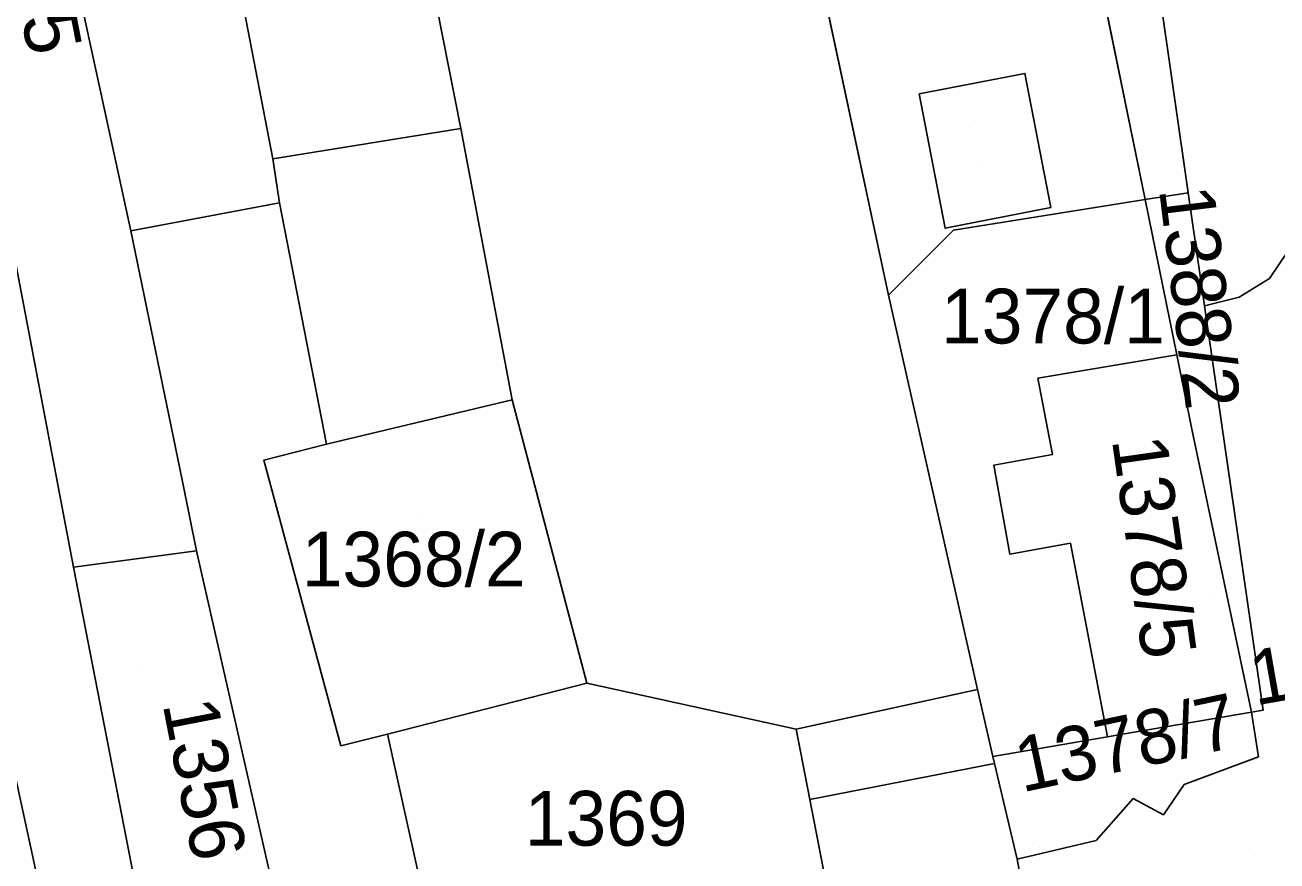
# Model space of a CAD drawing. Extents: x -263943 to -261149, y -1236934 to -1230686.
# Drawn here: x -262965.33 to -262919.59, y -1235264.88 to -1235234.33 of the extents above; entities that cross this region are included whole.
import ezdxf

# ---------------------------------------------------------------- set-up
doc = ezdxf.new("R2010")
doc.units = 0
for name, color, linetype in [('body_kn', 7, 'Continuous'), ('kladpar_druhypozemkov', 7, 'Continuous'), ('kladpar_hranice', 7, 'Continuous'), ('kladpar_parcelnecisla', 7, 'Continuous'), ('kladpar_plochy', 7, 'Continuous'), ('kladpar_sipky', 7, 'Continuous'), ('zappar_hrandruhpozemk', 7, 'Continuous')]:
    doc.layers.add(name, color=color, linetype=linetype)

msp = doc.modelspace()

# ---------------------------------------------------------------- linework, layer by layer
at = {"layer": 'body_kn'}
for p, q in [((-262928.8, -1235236.1), (-262928.8, -1235236.1)), ((-262932.67, -1235236.85), (-262932.67, -1235236.85)), ((-262949.41, -1235238.11), (-262949.41, -1235238.11)), ((-262956.28, -1235239.22), (-262956.28, -1235239.22)), ((-262956.28, -1235239.22), (-262956.28, -1235239.22)), ((-262924.41, -1235240.71), (-262924.41, -1235240.71)), ((-262924.41, -1235240.71), (-262924.41, -1235240.71)), ((-262922.84, -1235240.46), (-262922.84, -1235240.46)), ((-262956.03, -1235240.83), (-262956.03, -1235240.83)), ((-262956.03, -1235240.83), (-262956.03, -1235240.83)), ((-262927.85, -1235241), (-262927.85, -1235241)), ((-262961.46, -1235241.85), (-262961.46, -1235241.85)), ((-262931.71, -1235241.76), (-262931.71, -1235241.76)), ((-262931.71, -1235241.76), (-262931.71, -1235241.76)), ((-262931.41, -1235241.83), (-262931.41, -1235241.83)), ((-262931.41, -1235241.83), (-262931.41, -1235241.83)), ((-262919.87, -1235243.6), (-262919.87, -1235243.6)), ((-262933.78, -1235244.2), (-262933.78, -1235244.2)), ((-262920.97, -1235244.28), (-262920.97, -1235244.28)), ((-262922.24, -1235244.6), (-262922.24, -1235244.6)), ((-262923.25, -1235246.39), (-262923.25, -1235246.39)), ((-262923.25, -1235246.39), (-262923.25, -1235246.39)), ((-262921.98, -1235246.43), (-262921.98, -1235246.43)), ((-262928.33, -1235247.24), (-262928.33, -1235247.24)), ((-262947.53, -1235248.03), (-262947.53, -1235248.03)), ((-262922.7, -1235249.1), (-262922.7, -1235249.1)), ((-262954.32, -1235249.65), (-262954.32, -1235249.65)), ((-262956.61, -1235250.24), (-262956.61, -1235250.24)), ((-262956.61, -1235250.24), (-262956.61, -1235250.24)), ((-262927.8, -1235250.03), (-262927.8, -1235250.03)), ((-262929.94, -1235250.42), (-262929.94, -1235250.42)), ((-262959.58, -1235251.01), (-262959.58, -1235251.01)), ((-262959.06, -1235253.55), (-262959.06, -1235253.55)), ((-262927.14, -1235253.27), (-262927.14, -1235253.27)), ((-262929.35, -1235253.67), (-262929.35, -1235253.67)), ((-262929.35, -1235253.67), (-262929.35, -1235253.67)), ((-262963.56, -1235254.15), (-262963.56, -1235254.15)), ((-262963.56, -1235254.15), (-262963.56, -1235254.15)), ((-262944.8, -1235258.38), (-262944.8, -1235258.38)), ((-262930.54, -1235258.62), (-262930.54, -1235258.62)), ((-262920.53, -1235259.44), (-262920.53, -1235259.44)), ((-262920.1, -1235259.37), (-262920.1, -1235259.37)), ((-262952.09, -1235260.25), (-262952.09, -1235260.25)), ((-262937.16, -1235260.06), (-262937.16, -1235260.06)), ((-262937.16, -1235260.06), (-262937.16, -1235260.06)), ((-262925.78, -1235260.34), (-262925.78, -1235260.34)), ((-262925.78, -1235260.34), (-262925.78, -1235260.34)), ((-262925.24, -1235260.25), (-262925.24, -1235260.25)), ((-262953.79, -1235260.67), (-262953.79, -1235260.67)), ((-262953.79, -1235260.67), (-262953.79, -1235260.67)), ((-262927.06, -1235260.56), (-262927.06, -1235260.56)), ((-262929.97, -1235261.06), (-262929.97, -1235261.06)), ((-262929.91, -1235261.32), (-262929.91, -1235261.32)), ((-262920.27, -1235261.07), (-262920.27, -1235261.07)), ((-262922.98, -1235262.09), (-262922.98, -1235262.09)), ((-262936.66, -1235262.63), (-262936.66, -1235262.63)), ((-262936.66, -1235262.63), (-262936.66, -1235262.63)), ((-262924.85, -1235262.6), (-262924.85, -1235262.6)), ((-262923.74, -1235263.19), (-262923.74, -1235263.19)), ((-262926.2, -1235264.13), (-262926.2, -1235264.13)), ((-262929.09, -1235264.81), (-262929.09, -1235264.81)), ((-262929.09, -1235264.81), (-262929.09, -1235264.81))]:
    msp.add_line(p, q, dxfattribs=at)
at = {"layer": 'kladpar_druhypozemkov'}
for p, q in [((-262930.4, -1235239.29), (-262930.4, -1235239.29)), ((-262923.6, -1235241.45), (-262923.6, -1235241.45)), ((-262928.22, -1235244.29), (-262928.22, -1235244.29)), ((-262950.96, -1235252.25), (-262950.96, -1235252.25)), ((-262921.9, -1235255.15), (-262921.9, -1235255.15)), ((-262961.06, -1235257.75), (-262961.06, -1235257.75)), ((-262944.36, -1235262.25), (-262944.36, -1235262.25)), ((-262928.28, -1235264.38), (-262928.28, -1235264.38)), ((-262920.41, -1235264.69), (-262920.41, -1235264.69))]:
    msp.add_line(p, q, dxfattribs=at)
at = {"layer": 'kladpar_hranice'}
msp.add_line((-262931.41, -1235241.83), (-262933.78, -1235244.2), dxfattribs=at)
for points in [[(-262918.77, -1235241.65), (-262919.19, -1235242.58), (-262919.87, -1235243.6), (-262920.97, -1235244.28), (-262922.24, -1235244.6), (-262922.84, -1235240.46), (-262927.21, -1235209.94), (-262932.67, -1235172.45), (-262928.35, -1235170.33), (-262920.93, -1235207.81), (-262914.53, -1235239.61), (-262918.68, -1235240.71), (-262918.77, -1235241.65)], [(-262924.41, -1235240.71), (-262937.88, -1235174.85), (-262932.67, -1235172.45), (-262927.21, -1235209.94), (-262922.84, -1235240.46), (-262924.41, -1235240.71)], [(-262933.78, -1235244.2), (-262942.49, -1235203.5), (-262947.44, -1235179.25), (-262937.88, -1235174.85), (-262924.41, -1235240.71), (-262931.41, -1235241.83)], [(-262937.16, -1235260.06), (-262944.8, -1235258.38), (-262947.53, -1235248.03), (-262949.41, -1235238.11), (-262955.81, -1235205.72), (-262959.57, -1235185.45), (-262947.44, -1235179.25), (-262942.49, -1235203.5), (-262933.78, -1235244.2), (-262930.54, -1235258.62), (-262937.16, -1235260.06)], [(-262956.03, -1235240.83), (-262956.28, -1235239.22), (-262962.26, -1235208.26), (-262965.85, -1235188.84), (-262959.57, -1235185.45), (-262955.81, -1235205.72), (-262949.41, -1235238.11), (-262947.53, -1235248.03), (-262954.32, -1235249.65), (-262956.03, -1235240.83)], [(-262956.61, -1235250.24), (-262953.79, -1235260.67), (-262952.09, -1235260.25), (-262950.98, -1235265.25), (-262955.9, -1235266.36), (-262956.16, -1235266.36), (-262959.06, -1235253.55), (-262959.58, -1235251.01), (-262961.46, -1235241.85), (-262968.37, -1235210.13), (-262972.21, -1235191.56), (-262965.85, -1235188.84), (-262962.26, -1235208.26), (-262956.28, -1235239.22), (-262956.03, -1235240.83), (-262954.32, -1235249.65), (-262956.61, -1235250.24)], [(-262963.56, -1235254.15), (-262965.7, -1235242.87), (-262971.51, -1235212.94), (-262975.09, -1235193.85), (-262972.21, -1235191.56), (-262968.37, -1235210.13), (-262961.46, -1235241.85), (-262959.58, -1235251.01), (-262959.06, -1235253.55), (-262963.56, -1235254.15)], [(-262964.22, -1235268.57), (-262975.32, -1235217.26), (-262979.83, -1235196.02), (-262975.09, -1235193.85), (-262971.51, -1235212.94), (-262965.7, -1235242.87), (-262963.56, -1235254.15), (-262960.91, -1235267.72), (-262963.57, -1235268.4), (-262964.22, -1235268.57)], [(-262979.05, -1235219.56), (-262983.48, -1235197.7), (-262979.83, -1235196.02), (-262975.32, -1235217.26), (-262964.22, -1235268.57), (-262965.32, -1235268.91), (-262968.37, -1235269.76), (-262979.05, -1235219.56)], [(-262932.67, -1235236.85), (-262931.71, -1235241.76), (-262927.85, -1235241), (-262928.8, -1235236.1), (-262932.67, -1235236.85)], [(-262931.71, -1235241.76), (-262932.67, -1235236.85), (-262928.8, -1235236.1), (-262927.85, -1235241), (-262931.71, -1235241.76)], [(-262925.78, -1235260.34), (-262927.06, -1235260.56), (-262929.97, -1235261.06), (-262930.54, -1235258.62), (-262933.78, -1235244.2), (-262931.41, -1235241.83), (-262924.41, -1235240.71), (-262923.25, -1235246.39), (-262928.33, -1235247.24), (-262927.8, -1235250.03), (-262929.94, -1235250.42), (-262929.35, -1235253.67), (-262927.14, -1235253.27), (-262925.78, -1235260.34)], [(-262923.25, -1235246.39), (-262924.41, -1235240.71), (-262922.84, -1235240.46), (-262922.24, -1235244.6), (-262921.98, -1235246.43), (-262920.1, -1235259.37), (-262920.53, -1235259.44), (-262922.7, -1235249.1), (-262923.25, -1235246.39)], [(-262918.49, -1235281.73), (-262919.72, -1235275.1), (-262920.35, -1235271.72), (-262920.85, -1235269.04), (-262921.8, -1235269.24), (-262927.49, -1235270.47), (-262927.97, -1235270.57), (-262928.32, -1235268.96), (-262929.09, -1235264.81), (-262926.2, -1235264.13), (-262924.85, -1235262.6), (-262923.74, -1235263.19), (-262922.98, -1235262.09), (-262920.27, -1235261.07), (-262920.53, -1235259.44), (-262920.1, -1235259.37), (-262921.98, -1235246.43), (-262922.24, -1235244.6), (-262920.97, -1235244.28), (-262919.87, -1235243.6), (-262919.19, -1235242.58)], [(-262929.35, -1235253.67), (-262929.94, -1235250.42), (-262927.8, -1235250.03), (-262928.33, -1235247.24), (-262923.25, -1235246.39), (-262922.7, -1235249.1), (-262920.53, -1235259.44), (-262925.24, -1235260.25), (-262925.78, -1235260.34), (-262927.14, -1235253.27), (-262929.35, -1235253.67)], [(-262953.79, -1235260.67), (-262956.61, -1235250.24), (-262954.32, -1235249.65), (-262947.53, -1235248.03), (-262944.8, -1235258.38), (-262952.09, -1235260.25), (-262953.79, -1235260.67)], [(-262963.56, -1235254.15), (-262959.06, -1235253.55), (-262956.16, -1235266.36), (-262960.91, -1235267.72), (-262963.56, -1235254.15)], [(-262932.54, -1235283.82), (-262932.22, -1235285.46), (-262930.73, -1235293.13), (-262936.16, -1235294.15), (-262936.23, -1235293.71), (-262937.23, -1235287.23), (-262937.71, -1235284.15), (-262938.68, -1235284.28), (-262940.27, -1235273.98), (-262941.03, -1235274.09), (-262946.03, -1235274.83), (-262946.9, -1235274.96), (-262947.41, -1235271.69), (-262947.96, -1235271.77), (-262949.36, -1235271.96), (-262950.98, -1235265.25), (-262952.09, -1235260.25), (-262944.8, -1235258.38), (-262937.16, -1235260.06), (-262936.66, -1235262.63), (-262935.17, -1235270.28), (-262932.54, -1235283.82)], [(-262928.32, -1235268.96), (-262934.24, -1235270.1), (-262935.17, -1235270.28), (-262936.66, -1235262.63), (-262937.16, -1235260.06), (-262930.54, -1235258.62), (-262929.97, -1235261.06), (-262929.91, -1235261.32), (-262929.09, -1235264.81), (-262928.32, -1235268.96)], [(-262929.09, -1235264.81), (-262929.91, -1235261.32), (-262929.97, -1235261.06), (-262927.06, -1235260.56), (-262925.78, -1235260.34), (-262925.24, -1235260.25), (-262920.53, -1235259.44), (-262920.27, -1235261.07), (-262922.98, -1235262.09), (-262923.74, -1235263.19), (-262924.85, -1235262.6), (-262926.2, -1235264.13), (-262929.09, -1235264.81)]]:
    msp.add_lwpolyline(points, dxfattribs=at)
at = {"layer": 'kladpar_plochy'}
for p, q in [((-262937.88, -1235174.85), (-262924.41, -1235240.71)), ((-262933.78, -1235244.2), (-262942.49, -1235203.5)), ((-262928.8, -1235236.1), (-262932.67, -1235236.85)), ((-262927.85, -1235241), (-262928.8, -1235236.1)), ((-262932.67, -1235236.85), (-262931.71, -1235241.76)), ((-262924.41, -1235240.71), (-262931.41, -1235241.83)), ((-262931.71, -1235241.76), (-262927.85, -1235241)), ((-262931.41, -1235241.83), (-262933.78, -1235244.2))]:
    msp.add_line(p, q, dxfattribs=at)
for points in [[(-262918.77, -1235241.65), (-262919.19, -1235242.58), (-262919.87, -1235243.6), (-262920.97, -1235244.28), (-262922.24, -1235244.6), (-262922.84, -1235240.46), (-262927.21, -1235209.94), (-262932.67, -1235172.45), (-262928.35, -1235170.33), (-262920.93, -1235207.81), (-262914.53, -1235239.61), (-262918.68, -1235240.71)], [(-262924.41, -1235240.71), (-262937.88, -1235174.85), (-262932.67, -1235172.45), (-262927.21, -1235209.94), (-262922.84, -1235240.46)], [(-262937.16, -1235260.06), (-262944.8, -1235258.38), (-262947.53, -1235248.03), (-262949.41, -1235238.11), (-262955.81, -1235205.72), (-262959.57, -1235185.45), (-262947.44, -1235179.25), (-262942.49, -1235203.5), (-262933.78, -1235244.2), (-262930.54, -1235258.62)], [(-262956.03, -1235240.83), (-262956.28, -1235239.22), (-262962.26, -1235208.26), (-262965.85, -1235188.84), (-262959.57, -1235185.45), (-262955.81, -1235205.72), (-262949.41, -1235238.11), (-262947.53, -1235248.03), (-262954.32, -1235249.65)], [(-262956.61, -1235250.24), (-262953.79, -1235260.67), (-262952.09, -1235260.25), (-262950.98, -1235265.25), (-262955.9, -1235266.36), (-262956.16, -1235266.36), (-262959.06, -1235253.55), (-262959.58, -1235251.01), (-262961.46, -1235241.85), (-262968.37, -1235210.13), (-262972.21, -1235191.56), (-262965.85, -1235188.84), (-262962.26, -1235208.26), (-262956.28, -1235239.22), (-262956.03, -1235240.83), (-262954.32, -1235249.65)], [(-262963.56, -1235254.15), (-262965.7, -1235242.87), (-262971.51, -1235212.94), (-262975.09, -1235193.85), (-262972.21, -1235191.56), (-262968.37, -1235210.13), (-262961.46, -1235241.85), (-262959.58, -1235251.01), (-262959.06, -1235253.55)], [(-262964.22, -1235268.57), (-262975.32, -1235217.26), (-262979.83, -1235196.02), (-262975.09, -1235193.85), (-262971.51, -1235212.94), (-262965.7, -1235242.87), (-262963.56, -1235254.15), (-262960.91, -1235267.72), (-262963.57, -1235268.4)], [(-262979.05, -1235219.56), (-262983.48, -1235197.7), (-262979.83, -1235196.02), (-262975.32, -1235217.26), (-262964.22, -1235268.57), (-262965.32, -1235268.91), (-262968.37, -1235269.76)], [(-262931.71, -1235241.76), (-262932.67, -1235236.85), (-262928.8, -1235236.1), (-262927.85, -1235241)], [(-262925.78, -1235260.34), (-262927.06, -1235260.56), (-262929.97, -1235261.06), (-262930.54, -1235258.62), (-262933.78, -1235244.2), (-262931.41, -1235241.83), (-262924.41, -1235240.71), (-262923.25, -1235246.39), (-262928.33, -1235247.24), (-262927.8, -1235250.03), (-262929.94, -1235250.42), (-262929.35, -1235253.67), (-262927.14, -1235253.27)], [(-262923.25, -1235246.39), (-262924.41, -1235240.71), (-262922.84, -1235240.46), (-262922.24, -1235244.6), (-262921.98, -1235246.43), (-262920.1, -1235259.37), (-262920.53, -1235259.44), (-262922.7, -1235249.1)], [(-262929.35, -1235253.67), (-262929.94, -1235250.42), (-262927.8, -1235250.03), (-262928.33, -1235247.24), (-262923.25, -1235246.39), (-262922.7, -1235249.1), (-262920.53, -1235259.44), (-262925.24, -1235260.25), (-262925.78, -1235260.34), (-262927.14, -1235253.27)], [(-262953.79, -1235260.67), (-262956.61, -1235250.24), (-262954.32, -1235249.65), (-262947.53, -1235248.03), (-262944.8, -1235258.38), (-262952.09, -1235260.25)], [(-262963.56, -1235254.15), (-262959.06, -1235253.55), (-262956.16, -1235266.36), (-262960.91, -1235267.72)], [(-262932.54, -1235283.82), (-262932.22, -1235285.46), (-262930.73, -1235293.13), (-262936.16, -1235294.15), (-262936.23, -1235293.71), (-262937.23, -1235287.23), (-262937.71, -1235284.15), (-262938.68, -1235284.28), (-262940.27, -1235273.98), (-262941.03, -1235274.09), (-262946.03, -1235274.83), (-262946.9, -1235274.96), (-262947.41, -1235271.69), (-262947.96, -1235271.77), (-262949.36, -1235271.96), (-262950.98, -1235265.25), (-262952.09, -1235260.25), (-262944.8, -1235258.38), (-262937.16, -1235260.06), (-262936.66, -1235262.63), (-262935.17, -1235270.28)], [(-262928.32, -1235268.96), (-262934.24, -1235270.1), (-262935.17, -1235270.28), (-262936.66, -1235262.63), (-262937.16, -1235260.06), (-262930.54, -1235258.62), (-262929.97, -1235261.06), (-262929.91, -1235261.32), (-262929.09, -1235264.81)], [(-262929.09, -1235264.81), (-262929.91, -1235261.32), (-262929.97, -1235261.06), (-262927.06, -1235260.56), (-262925.78, -1235260.34), (-262925.24, -1235260.25), (-262920.53, -1235259.44), (-262920.27, -1235261.07), (-262922.98, -1235262.09), (-262923.74, -1235263.19), (-262924.85, -1235262.6), (-262926.2, -1235264.13)]]:
    msp.add_lwpolyline(points, close=True, dxfattribs=at)
msp.add_lwpolyline([(-262918.49, -1235281.73), (-262919.72, -1235275.1), (-262920.35, -1235271.72), (-262920.85, -1235269.04), (-262921.8, -1235269.24), (-262927.49, -1235270.47), (-262927.97, -1235270.57), (-262928.32, -1235268.96), (-262929.09, -1235264.81), (-262926.2, -1235264.13), (-262924.85, -1235262.6), (-262923.74, -1235263.19), (-262922.98, -1235262.09), (-262920.27, -1235261.07), (-262920.53, -1235259.44), (-262920.1, -1235259.37), (-262921.98, -1235246.43), (-262922.24, -1235244.6), (-262920.97, -1235244.28), (-262919.87, -1235243.6), (-262919.19, -1235242.58)], dxfattribs=at)
at = {"layer": 'kladpar_sipky'}
msp.add_line((-262930.63, -1235237.82), (-262930.63, -1235237.82), dxfattribs=at)
at = {"layer": 'zappar_hrandruhpozemk'}
for p, q in [((-262956.28, -1235239.22), (-262949.41, -1235238.11)), ((-262956.03, -1235240.83), (-262961.46, -1235241.85)), ((-262936.66, -1235262.63), (-262929.91, -1235261.32))]:
    msp.add_line(p, q, dxfattribs=at)

# ---------------------------------------------------------------- texts
at = {"layer": 'kladpar_parcelnecisla'}
for s, rotation, p in [('1355', 281, (-262966.317, -1235229.691)), ('1388/2', 277, (-262923.904, -1235240.334)), ('1378/5', 278, (-262925.628, -1235249.481)), ('1388/1', 10, (-262920.389, -1235259.204)), ('1378/7', 12, (-262928.914, -1235262.38)), ('1356', 281, (-262960.307, -1235259.145))]:
    msp.add_text(s, height=2, rotation=rotation, dxfattribs=at).set_placement(p)
for s, p in [('1378/1', (-262931.868, -1235245.97)), ('1368/2', (-262955.221, -1235254.85)), ('1369', (-262947.073, -1235264.32))]:
    msp.add_text(s, height=2, dxfattribs=at).set_placement(p)

doc.saveas('drawing.dxf')
